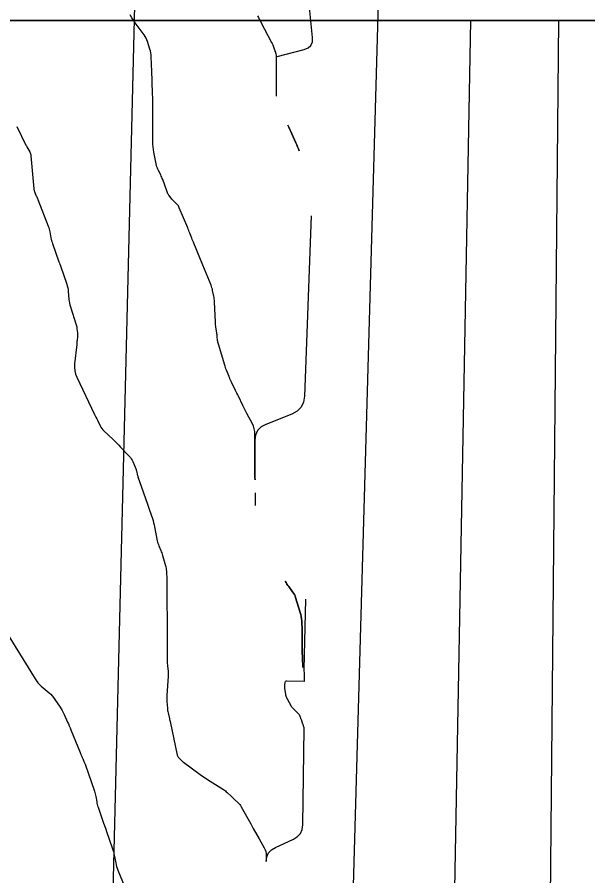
# Model space of a CAD drawing. Extents: x -534410 to -534262, y -1190162 to -1189584.
# Drawn here: x -534348.61 to -534324.31, y -1189725.88 to -1189689.33 of the extents above; entities that cross this region are included whole.
import ezdxf

# ---------------------------------------------------------------- set-up
doc = ezdxf.new("R2010")
doc.units = 0
for name, color, linetype in [('30', 7, 'Continuous'), ('31', 7, 'Continuous'), ('_rámeček', 7, 'Continuous'), ('Hranice parcel', 7, 'Continuous')]:
    doc.layers.add(name, color=color, linetype=linetype)

msp = doc.modelspace()

# ---------------------------------------------------------------- linework, layer by layer
at = {"layer": '30'}
for points in [[(-534338.372, -1189689.266), (-534338.338, -1189689.336), (-534338.303, -1189689.405), (-534338.268, -1189689.475), (-534338.232, -1189689.544), (-534337.777, -1189690.409), (-534337.76, -1189690.441), (-534337.745, -1189690.474), (-534337.731, -1189690.507), (-534337.718, -1189690.541), (-534337.652, -1189690.719), (-534337.647, -1189690.732), (-534337.643, -1189690.744), (-534337.639, -1189690.757), (-534337.634, -1189690.769), (-534337.617, -1189690.819), (-534337.613, -1189690.832), (-534337.61, -1189690.845), (-534337.607, -1189690.858), (-534337.604, -1189690.871), (-534337.589, -1189690.965), (-534337.584, -1189690.982), (-534337.574, -1189690.992), (-534337.561, -1189690.997), (-534337.543, -1189690.995), (-534336.39, -1189690.705), (-534336.218, -1189690.635), (-534336.102, -1189690.528), (-534336.04, -1189690.381), (-534336.032, -1189690.196), (-534336.216, -1189688.327)], [(-534337.583, -1189691.005), (-534337.583, -1189692.684)], [(-534348.631, -1189693.975), (-534348.24, -1189694.769), (-534348.222, -1189694.806), (-534348.202, -1189694.844), (-534348.182, -1189694.881), (-534348.162, -1189694.918), (-534348.079, -1189695.065), (-534348.06, -1189695.103), (-534348.046, -1189695.141), (-534348.036, -1189695.182), (-534348.03, -1189695.223), (-534347.903, -1189696.63), (-534347.9, -1189696.659), (-534347.894, -1189696.689), (-534347.887, -1189696.718), (-534347.877, -1189696.746), (-534347.827, -1189696.88), (-534347.82, -1189696.897), (-534347.813, -1189696.915), (-534347.805, -1189696.932), (-534347.796, -1189696.949), (-534347.761, -1189697.016), (-534347.752, -1189697.033), (-534347.744, -1189697.051), (-534347.736, -1189697.068), (-534347.729, -1189697.086), (-534347.289, -1189698.226), (-534347.267, -1189698.286), (-534347.249, -1189698.346), (-534347.233, -1189698.407), (-534347.22, -1189698.469), (-534347.174, -1189698.719), (-534347.161, -1189698.782), (-534347.146, -1189698.843), (-534347.128, -1189698.904), (-534347.108, -1189698.964), (-534346.833, -1189699.736), (-534346.823, -1189699.765), (-534346.812, -1189699.794), (-534346.79, -1189699.852), (-534346.785, -1189699.867), (-534346.78, -1189699.881), (-534346.775, -1189699.896), (-534346.77, -1189699.91), (-534346.503, -1189700.689), (-534346.479, -1189700.767), (-534346.46, -1189700.847), (-534346.446, -1189700.927), (-534346.437, -1189701.008), (-534346.41, -1189701.335), (-534346.401, -1189701.416), (-534346.388, -1189701.497), (-534346.37, -1189701.576), (-534346.347, -1189701.655), (-534346.102, -1189702.431), (-534346.09, -1189702.472), (-534346.08, -1189702.512), (-534346.072, -1189702.553), (-534346.066, -1189702.595), (-534346.044, -1189702.763), (-534346.041, -1189702.804), (-534346.039, -1189702.845), (-534346.04, -1189702.886), (-534346.043, -1189702.927), (-534346.062, -1189703.091), (-534346.067, -1189703.132), (-534346.071, -1189703.173), (-534346.076, -1189703.214), (-534346.08, -1189703.255), (-534346.171, -1189704.081), (-534346.177, -1189704.231), (-534346.163, -1189704.377), (-534346.128, -1189704.52), (-534346.072, -1189704.659), (-534345.316, -1189706.238), (-534345.287, -1189706.298), (-534345.258, -1189706.359), (-534345.228, -1189706.42), (-534345.198, -1189706.481), (-534345.079, -1189706.723), (-534345.047, -1189706.782), (-534345.01, -1189706.837), (-534344.968, -1189706.889), (-534344.921, -1189706.937), (-534344.528, -1189707.31), (-534344.446, -1189707.388), (-534344.366, -1189707.467), (-534344.287, -1189707.548), (-534344.209, -1189707.629), (-534343.838, -1189708.021), (-534343.793, -1189708.073), (-534343.754, -1189708.128), (-534343.719, -1189708.187), (-534343.69, -1189708.249), (-534343.552, -1189708.584), (-534343.543, -1189708.609), (-534343.535, -1189708.634), (-534343.528, -1189708.66), (-534343.522, -1189708.686), (-534343.501, -1189708.792), (-534343.496, -1189708.818), (-534343.489, -1189708.844), (-534343.482, -1189708.87), (-534343.473, -1189708.895), (-534343.323, -1189709.328), (-534343.07, -1189710.053), (-534342.978, -1189710.317), (-534342.855, -1189710.669), (-534342.826, -1189710.757), (-534342.801, -1189710.846), (-534342.778, -1189710.936), (-534342.759, -1189711.027), (-534342.645, -1189711.617), (-534342.633, -1189711.671), (-534342.618, -1189711.723), (-534342.601, -1189711.775), (-534342.582, -1189711.827), (-534342.498, -1189712.03), (-534342.478, -1189712.081), (-534342.459, -1189712.133), (-534342.442, -1189712.185), (-534342.426, -1189712.237), (-534342.289, -1189712.725), (-534342.275, -1189712.785), (-534342.263, -1189712.846), (-534342.256, -1189712.907), (-534342.252, -1189712.969), (-534342.244, -1189713.217), (-534342.242, -1189713.279), (-534342.241, -1189713.341), (-534342.24, -1189713.403), (-534342.24, -1189713.465), (-534342.24, -1189714.224), (-534342.239, -1189714.286), (-534342.239, -1189714.348), (-534342.237, -1189714.41), (-534342.236, -1189714.472), (-534342.228, -1189714.724), (-534342.226, -1189714.784), (-534342.225, -1189714.845), (-534342.225, -1189714.905), (-534342.224, -1189714.965), (-534342.224, -1189716.736), (-534342.224, -1189716.79), (-534342.221, -1189716.844), (-534342.217, -1189716.898), (-534342.212, -1189716.952), (-534342.187, -1189717.168), (-534342.182, -1189717.222), (-534342.179, -1189717.276), (-534342.179, -1189717.33), (-534342.182, -1189717.384), (-534342.243, -1189718.208), (-534342.246, -1189718.272), (-534342.247, -1189718.335), (-534342.246, -1189718.399), (-534342.242, -1189718.463), (-534342.218, -1189718.748), (-534342.213, -1189718.796), (-534342.206, -1189718.844), (-534342.198, -1189718.891), (-534342.187, -1189718.939), (-534342.142, -1189719.127), (-534342.131, -1189719.174), (-534342.12, -1189719.221), (-534342.109, -1189719.268), (-534342.099, -1189719.315), (-534341.794, -1189720.74), (-534341.785, -1189720.773), (-534341.771, -1189720.803), (-534341.752, -1189720.832), (-534341.73, -1189720.858), (-534341.631, -1189720.957), (-534341.606, -1189720.981), (-534341.58, -1189721.004), (-534341.553, -1189721.026), (-534341.525, -1189721.047), (-534340.82, -1189721.562), (-534340.715, -1189721.637), (-534340.61, -1189721.71), (-534340.503, -1189721.781), (-534340.395, -1189721.85), (-534339.83, -1189722.206), (-534339.788, -1189722.235), (-534339.746, -1189722.265), (-534339.707, -1189722.298), (-534339.668, -1189722.332), (-534339.481, -1189722.51), (-534339.369, -1189722.617), (-534339.208, -1189722.77), (-534339.171, -1189722.808), (-534339.136, -1189722.849), (-534339.105, -1189722.893), (-534339.077, -1189722.939), (-534338.667, -1189723.667), (-534338.558, -1189723.861), (-534338.304, -1189724.312), (-534338.088, -1189724.695), (-534338.051, -1189724.771), (-534338.025, -1189724.85), (-534338.009, -1189724.932), (-534338.004, -1189725.016), (-534338.004, -1189725.27), (-534337.98, -1189725.073), (-534337.907, -1189724.907), (-534337.786, -1189724.772), (-534337.617, -1189724.668), (-534336.844, -1189724.314), (-534336.674, -1189724.21), (-534336.552, -1189724.076), (-534336.478, -1189723.91), (-534336.451, -1189723.712), (-534336.392, -1189719.612), (-534336.392, -1189719.595), (-534336.394, -1189719.579), (-534336.397, -1189719.562), (-534336.402, -1189719.546), (-534336.423, -1189719.482), (-534336.428, -1189719.466), (-534336.434, -1189719.45), (-534336.439, -1189719.434), (-534336.445, -1189719.418), (-534336.509, -1189719.237), (-534336.518, -1189719.215), (-534336.526, -1189719.192), (-534336.535, -1189719.169), (-534336.544, -1189719.147), (-534336.579, -1189719.056), (-534336.589, -1189719.034), (-534336.601, -1189719.014), (-534336.616, -1189718.995), (-534336.632, -1189718.977), (-534336.747, -1189718.866), (-534336.762, -1189718.851), (-534336.778, -1189718.836), (-534336.794, -1189718.821), (-534336.81, -1189718.806), (-534336.873, -1189718.746), (-534336.888, -1189718.73), (-534336.902, -1189718.714), (-534336.915, -1189718.696), (-534336.926, -1189718.678), (-534337.106, -1189718.363), (-534337.115, -1189718.348), (-534337.122, -1189718.332), (-534337.129, -1189718.315), (-534337.135, -1189718.299), (-534337.157, -1189718.232), (-534337.163, -1189718.215), (-534337.167, -1189718.198), (-534337.171, -1189718.181), (-534337.173, -1189718.163), (-534337.21, -1189717.886), (-534337.213, -1189717.855), (-534337.214, -1189717.824), (-534337.213, -1189717.794), (-534337.21, -1189717.763), (-534337.194, -1189717.64), (-534337.187, -1189717.613), (-534337.172, -1189717.594), (-534337.152, -1189717.583), (-534337.124, -1189717.58), (-534336.398, -1189717.596), (-534336.386, -1189717.594), (-534336.377, -1189717.589), (-534336.372, -1189717.58), (-534336.371, -1189717.567), (-534336.376, -1189717.509), (-534336.377, -1189717.494), (-534336.378, -1189717.48), (-534336.379, -1189717.465), (-534336.379, -1189717.45), (-534336.382, -1189717.373), (-534336.382, -1189717.361), (-534336.382, -1189717.349), (-534336.382, -1189717.337), (-534336.382, -1189717.326), (-534336.382, -1189717.279), (-534336.383, -1189717.267), (-534336.383, -1189717.255), (-534336.383, -1189717.244), (-534336.383, -1189717.232), (-534336.386, -1189717.157), (-534336.386, -1189717.141), (-534336.386, -1189717.125), (-534336.386, -1189717.109), (-534336.386, -1189717.092), (-534336.313, -1189714.1)]]:
    msp.add_lwpolyline(points, dxfattribs=at)
for points in [[(-534336.703, -1189694.761), (-534336.74, -1189694.676), (-534336.919, -1189694.291), (-534336.961, -1189694.198), (-534337.003, -1189694.105), (-534337.044, -1189694.012), (-534337.084, -1189693.919), (-534337.044, -1189694.012), (-534337.003, -1189694.105), (-534336.961, -1189694.198), (-534336.919, -1189694.291), (-534336.74, -1189694.676), (-534336.703, -1189694.761), (-534336.669, -1189694.847)], [(-534336.638, -1189694.934), (-534336.611, -1189695.023), (-534336.638, -1189694.934), (-534336.669, -1189694.847)]]:
    msp.add_lwpolyline(points, close=True, dxfattribs=at)
at = {"layer": '31'}
for points in [[(-534336.086, -1189697.788), (-534336.376, -1189705.458), (-534336.418, -1189705.717), (-534336.522, -1189705.931), (-534336.69, -1189706.101), (-534336.92, -1189706.226), (-534338.024, -1189706.661), (-534338.228, -1189706.773), (-534338.373, -1189706.924), (-534338.46, -1189707.114), (-534338.489, -1189707.345), (-534338.489, -1189708.663), (-534338.489, -1189708.754), (-534338.488, -1189708.844), (-534338.486, -1189708.935), (-534338.484, -1189709.026), (-534338.486, -1189708.935), (-534338.488, -1189708.844), (-534338.489, -1189708.754), (-534338.489, -1189708.663), (-534338.489, -1189707.077), (-534338.496, -1189706.962), (-534338.516, -1189706.851), (-534338.55, -1189706.744), (-534338.597, -1189706.639), (-534338.833, -1189706.192), (-534338.877, -1189706.107), (-534338.92, -1189706.023), (-534338.963, -1189705.937), (-534339.004, -1189705.852), (-534339.192, -1189705.46), (-534339.222, -1189705.398), (-534339.252, -1189705.336), (-534339.282, -1189705.275), (-534339.312, -1189705.213), (-534339.474, -1189704.887), (-534339.484, -1189704.865), (-534339.494, -1189704.844), (-534339.504, -1189704.823), (-534339.514, -1189704.802), (-534339.552, -1189704.716), (-534339.562, -1189704.694), (-534339.571, -1189704.673), (-534339.58, -1189704.651), (-534339.589, -1189704.629), (-534339.7, -1189704.352), (-534339.721, -1189704.298), (-534339.741, -1189704.244), (-534339.759, -1189704.19), (-534339.776, -1189704.135), (-534340.044, -1189703.247), (-534340.055, -1189703.208), (-534340.064, -1189703.168), (-534340.071, -1189703.128), (-534340.076, -1189703.088), (-534340.091, -1189702.926), (-534340.095, -1189702.885), (-534340.1, -1189702.845), (-534340.105, -1189702.804), (-534340.111, -1189702.764), (-534340.148, -1189702.529), (-534340.155, -1189702.476), (-534340.161, -1189702.423), (-534340.166, -1189702.37), (-534340.169, -1189702.317), (-534340.211, -1189701.438), (-534340.215, -1189701.378), (-534340.221, -1189701.318), (-534340.229, -1189701.259), (-534340.24, -1189701.199), (-534340.288, -1189700.963), (-534340.301, -1189700.904), (-534340.317, -1189700.846), (-534340.336, -1189700.789), (-534340.357, -1189700.733), (-534340.707, -1189699.881), (-534340.733, -1189699.817), (-534341.088, -1189698.953), (-534341.11, -1189698.899), (-534341.132, -1189698.844), (-534341.154, -1189698.79), (-534341.176, -1189698.735), (-534341.261, -1189698.515), (-534341.283, -1189698.46), (-534341.305, -1189698.406), (-534341.327, -1189698.351), (-534341.35, -1189698.297), (-534341.708, -1189697.441), (-534341.727, -1189697.4), (-534341.75, -1189697.362), (-534341.777, -1189697.326), (-534341.807, -1189697.293), (-534341.941, -1189697.158), (-534341.969, -1189697.128), (-534341.997, -1189697.098), (-534342.024, -1189697.068), (-534342.05, -1189697.036), (-534342.152, -1189696.908), (-534342.176, -1189696.876), (-534342.197, -1189696.841), (-534342.215, -1189696.805), (-534342.23, -1189696.767), (-534342.415, -1189696.239), (-534342.434, -1189696.188), (-534342.455, -1189696.138), (-534342.477, -1189696.089), (-534342.501, -1189696.04), (-534342.601, -1189695.848), (-534342.624, -1189695.8), (-534342.644, -1189695.75), (-534342.66, -1189695.699), (-534342.673, -1189695.646), (-534342.791, -1189695.071), (-534342.812, -1189694.958), (-534342.826, -1189694.843), (-534342.835, -1189694.728), (-534342.838, -1189694.613), (-534342.838, -1189693.064), (-534342.839, -1189692.954), (-534342.84, -1189692.845), (-534342.842, -1189692.735), (-534342.845, -1189692.625), (-534342.863, -1189692.032), (-534342.864, -1189691.999), (-534342.866, -1189691.967), (-534342.867, -1189691.934), (-534342.869, -1189691.901), (-534342.877, -1189691.771), (-534342.879, -1189691.739), (-534342.881, -1189691.706), (-534342.883, -1189691.673), (-534342.884, -1189691.641), (-534342.904, -1189691.011), (-534342.91, -1189690.928), (-534342.921, -1189690.846), (-534342.937, -1189690.766), (-534342.959, -1189690.686), (-534343.059, -1189690.368), (-534343.086, -1189690.291), (-534343.121, -1189690.216), (-534343.161, -1189690.144), (-534343.207, -1189690.076), (-534343.584, -1189689.57), (-534343.661, -1189689.461), (-534343.732, -1189689.349), (-534343.797, -1189689.234)], [(-534338.469, -1189710.119), (-534338.469, -1189709.57)], [(-534349.003, -1189715.638), (-534347.853, -1189717.495), (-534347.795, -1189717.581), (-534347.731, -1189717.661), (-534347.661, -1189717.737), (-534347.585, -1189717.807), (-534347.255, -1189718.088), (-534347.185, -1189718.152), (-534347.12, -1189718.22), (-534347.06, -1189718.293), (-534347.005, -1189718.37), (-534346.787, -1189718.696), (-534346.739, -1189718.771), (-534346.695, -1189718.848), (-534346.653, -1189718.927), (-534346.615, -1189719.008), (-534346.468, -1189719.334), (-534346.432, -1189719.415), (-534346.397, -1189719.497), (-534346.362, -1189719.58), (-534346.328, -1189719.662), (-534345.935, -1189720.627), (-534345.926, -1189720.649), (-534345.917, -1189720.671), (-534345.908, -1189720.692), (-534345.899, -1189720.714), (-534345.862, -1189720.801), (-534345.852, -1189720.823), (-534345.843, -1189720.844), (-534345.834, -1189720.866), (-534345.824, -1189720.888), (-534345.768, -1189721.016), (-534345.756, -1189721.045), (-534345.744, -1189721.074), (-534345.733, -1189721.103), (-534345.723, -1189721.132), (-534345.323, -1189722.277), (-534345.305, -1189722.332), (-534345.29, -1189722.388), (-534345.276, -1189722.444), (-534345.265, -1189722.501), (-534345.226, -1189722.73), (-534345.215, -1189722.787), (-534345.202, -1189722.843), (-534345.186, -1189722.899), (-534345.168, -1189722.954), (-534344.931, -1189723.636), (-534344.897, -1189723.734), (-534344.84, -1189723.897), (-534344.805, -1189723.995), (-534344.563, -1189724.69), (-534344.538, -1189724.768), (-534344.515, -1189724.846), (-534344.496, -1189724.925), (-534344.479, -1189725.005), (-534344.416, -1189725.326), (-534344.399, -1189725.406), (-534344.377, -1189725.484), (-534344.352, -1189725.561), (-534344.323, -1189725.638), (-534343.896, -1189726.672)]]:
    msp.add_lwpolyline(points, dxfattribs=at)
for points in [[(-534336.458, -1189716.762), (-534336.461, -1189716.679), (-534336.475, -1189716.241), (-534336.477, -1189716.175), (-534336.478, -1189716.109), (-534336.479, -1189716.043), (-534336.479, -1189715.977), (-534336.479, -1189715.712), (-534336.479, -1189715.646), (-534336.48, -1189715.58), (-534336.481, -1189715.514), (-534336.483, -1189715.448), (-534336.497, -1189715.028), (-534336.503, -1189714.937), (-534336.515, -1189714.847), (-534336.534, -1189714.757), (-534336.558, -1189714.669), (-534336.758, -1189714.032), (-534336.781, -1189713.967), (-534336.809, -1189713.906), (-534336.843, -1189713.847), (-534336.881, -1189713.79), (-534337.046, -1189713.57), (-534337.087, -1189713.514), (-534337.126, -1189713.458), (-534337.164, -1189713.4), (-534337.201, -1189713.342), (-534337.164, -1189713.4), (-534337.126, -1189713.458), (-534337.087, -1189713.514), (-534337.046, -1189713.57), (-534336.881, -1189713.79), (-534336.843, -1189713.847), (-534336.809, -1189713.906), (-534336.781, -1189713.967), (-534336.758, -1189714.032), (-534336.558, -1189714.669), (-534336.534, -1189714.757), (-534336.515, -1189714.847), (-534336.503, -1189714.937), (-534336.497, -1189715.028), (-534336.483, -1189715.448), (-534336.481, -1189715.514), (-534336.48, -1189715.58), (-534336.479, -1189715.646), (-534336.479, -1189715.712), (-534336.479, -1189715.977), (-534336.479, -1189716.043), (-534336.478, -1189716.109), (-534336.477, -1189716.175), (-534336.475, -1189716.241), (-534336.461, -1189716.679), (-534336.458, -1189716.762), (-534336.454, -1189716.844)], [(-534336.449, -1189716.927), (-534336.443, -1189717.009), (-534336.449, -1189716.927), (-534336.454, -1189716.844)]]:
    msp.add_lwpolyline(points, close=True, dxfattribs=at)
at = {"layer": '_rámeček'}
for points in [[(-534410.126, -1189584.47), (-534261.626, -1189584.47), (-534261.626, -1189689.47), (-534410.126, -1189689.47)], [(-534410.126, -1189689.47), (-534261.626, -1189689.47), (-534261.626, -1189794.47), (-534410.126, -1189794.47)]]:
    msp.add_lwpolyline(points, close=True, dxfattribs=at)
at = {"layer": 'Hranice parcel'}
for points in [[(-534347.07, -1189935.15), (-534347.12, -1189900.1), (-534346.3, -1189826.77), (-534344.77, -1189736.43), (-534342.85, -1189658.07), (-534338.334, -1189584.47)], [(-534338.84, -1189942.48), (-534336.49, -1189881.83), (-534334.78, -1189743.85), (-534331.25, -1189619.05), (-534329.563, -1189584.47)], [(-534334.89, -1189942.46), (-534332.03, -1189880.06), (-534330.32, -1189744.92), (-534329.292, -1189689.47)], [(-534330.63, -1189942.43), (-534326.4, -1189862.47), (-534326.07, -1189744.82), (-534325.539, -1189689.47)]]:
    msp.add_lwpolyline(points, dxfattribs=at)

doc.saveas('drawing.dxf')
